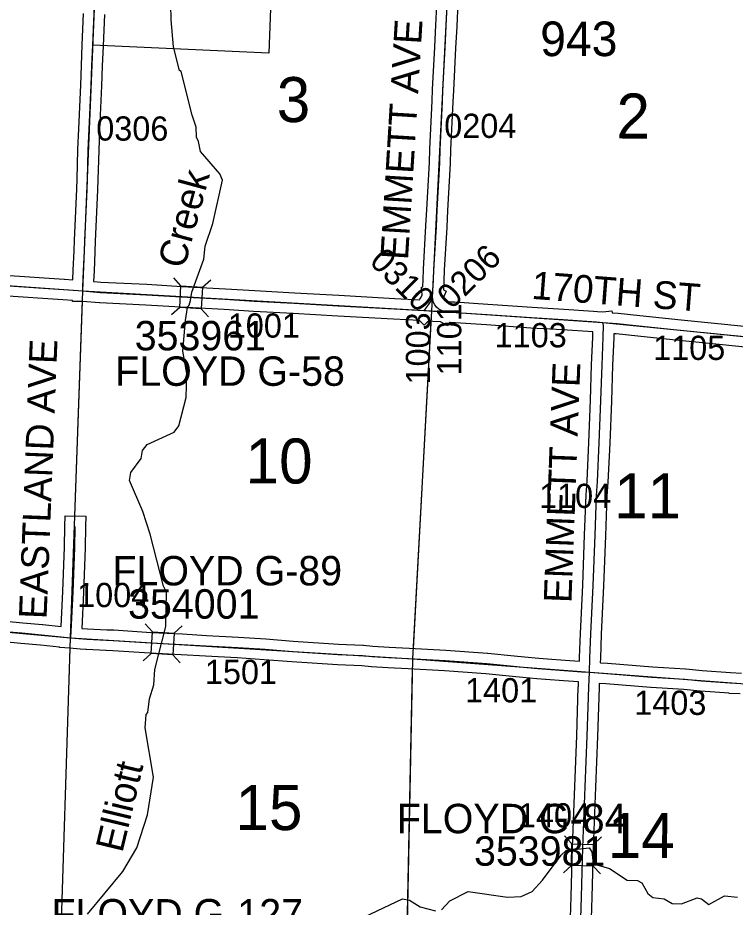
# Model space of a CAD drawing. Extents: x -157.2 to -99.3, y 12.2 to 46.2.
# Drawn here: x -137.802 to -135.73, y 32.094 to 34.663 of the extents above; entities that cross this region are included whole.
import ezdxf

# ---------------------------------------------------------------- set-up
doc = ezdxf.new("R2010")
doc.units = 0
for name, color, linetype in [('tdCoCorpBndry', 7, 'Continuous'), ('tdCoCorpPopTxt', 7, 'Continuous'), ('tdCoHydroRiver', 7, 'Continuous'), ('tdCoHydroTxtLg', 7, 'Continuous'), ('tdCoSecRdNmbr', 7, 'Continuous'), ('tdCoSecRdTxt', 7, 'Continuous'), ('tdCoSecRteBand', 7, 'Continuous'), ('tdCoSecRteCL', 7, 'Continuous'), ('tdCoSectLine', 7, 'Continuous'), ('tdCoSectLinePart', 7, 'Continuous'), ('tdCoSectNmbr', 7, 'Continuous'), ('tdCoStrucSec', 7, 'Continuous'), ('tdCoStrucSecCoName', 7, 'Continuous'), ('tdCoStrucSecFHWANum', 7, 'Continuous'), ('tdCoSurfGravel', 7, 'Continuous')]:
    doc.layers.add(name, color=color, linetype=linetype)

msp = doc.modelspace()

# ---------------------------------------------------------------- linework, layer by layer
at = {"layer": 'tdCoCorpBndry'}
msp.add_lwpolyline([(-137.0706, 34.7421), (-137.0774, 34.561), (-137.5857, 34.5838), (-137.5768, 34.7903)], dxfattribs=at)
at = {"layer": 'tdCoHydroRiver'}
for points in [[(-137.3135, 33.6355), (-137.3257, 33.7006), (-137.3182, 33.7888), (-137.3123, 33.8266), (-137.3074, 33.8327), (-137.3038, 33.8468), (-137.2999, 33.8704), (-137.2653, 33.9656), (-137.261, 34.0034), (-137.2384, 34.069), (-137.2108, 34.1945), (-137.2182, 34.2121), (-137.2746, 34.2771), (-137.28, 34.3057), (-137.2859, 34.3185), (-137.2866, 34.347), (-137.2981, 34.3821), (-137.3305, 34.5079), (-137.3352, 34.5112), (-137.352, 34.5796), (-137.359, 34.6572), (-137.3669, 35.0128)], [(-137.6006, 32.0746), (-137.4989, 32.1978), (-137.4588, 32.266), (-137.4275, 32.3613), (-137.4099, 32.4698), (-137.4338, 32.6127), (-137.4311, 32.6505), (-137.4261, 32.6566), (-137.4218, 32.696), (-137.4094, 32.7367), (-137.4065, 32.7808), (-137.3742, 32.9046), (-137.3727, 33.004), (-137.3816, 33.0217), (-137.4196, 33.1713), (-137.4412, 33.2368), (-137.4794, 33.3264), (-137.4755, 33.35), (-137.4459, 33.3901), (-137.442, 33.4137), (-137.4288, 33.4306), (-137.3504, 33.4661), (-137.3372, 33.4846), (-137.3157, 33.5661), (-137.3135, 33.6355)], [(-136.5789, 32.0866), (-136.5544, 32.1127), (-136.5014, 32.1395), (-136.3883, 32.1233), (-136.3488, 32.1252), (-136.3167, 32.1399), (-136.2873, 32.1722), (-136.233, 32.2447), (-136.2183, 32.2585), (-136.1518, 32.2658), (-136.1443, 32.2545), (-136.1419, 32.2292), (-136.1265, 32.2161), (-136.0937, 32.2056), (-136.0426, 32.1724), (-136.0127, 32.1714), (-136.0002, 32.1647), (-135.9823, 32.1341), (-135.9684, 32.1227), (-135.9354, 32.1184), (-135.9121, 32.1051), (-135.8853, 32.1042), (-135.8406, 32.1218), (-135.8281, 32.1182), (-135.8065, 32.1017), (-135.7615, 32.1272), (-135.7237, 32.1228)], [(-136.8005, 32.0668), (-136.6915, 32.1186), (-136.6711, 32.1148), (-136.6402, 32.0949), (-136.5963, 32.084)]]:
    msp.add_lwpolyline(points, dxfattribs=at)
at = {"layer": 'tdCoSecRteBand'}
for points in [[(-137.552, 34.6728), (-137.5558, 34.5827), (-137.5558, 34.5826), (-137.5558, 34.5825), (-137.5584, 34.5232), (-137.5606, 34.4666), (-137.5606, 34.4665), (-137.5606, 34.4665), (-137.5658, 34.34), (-137.5658, 34.3399), (-137.5658, 34.3399), (-137.5685, 34.2799), (-137.5709, 34.1964), (-137.5717, 34.1664), (-137.5717, 34.1661), (-137.5717, 34.1658), (-137.5783, 34.0185), (-137.5793, 33.9881), (-137.5793, 33.9879), (-137.5793, 33.9876), (-137.582, 33.9315), (-137.5833, 33.9018), (-137.5816, 33.9016), (-137.5621, 33.9), (-137.4294, 33.8934), (-137.4293, 33.8934), (-137.4291, 33.8934), (-137.3285, 33.8875), (-137.2025, 33.8801), (-137.1178, 33.8752), (-137.0034, 33.8692), (-137.0033, 33.8692), (-137.0032, 33.8692), (-136.8748, 33.8616), (-136.7136, 33.8527), (-136.7136, 33.8527), (-136.7135, 33.8527), (-136.6575, 33.8496), (-136.6421, 33.8487), (-136.6406, 33.8506), (-136.6375, 33.8561), (-136.6347, 33.8629), (-136.6365, 33.8855), (-136.6328, 33.8858), (-136.6315, 33.9073), (-136.6306, 33.9363), (-136.6306, 33.9367), (-136.6305, 33.937), (-136.6234, 34.0619), (-136.6212, 34.1096), (-136.6212, 34.1097), (-136.6212, 34.1099), (-136.6133, 34.2456), (-136.6121, 34.2835), (-136.6121, 34.2837), (-136.6121, 34.2839), (-136.6059, 34.4229), (-136.6059, 34.4231), (-136.6059, 34.4232), (-136.6042, 34.4559), (-136.5982, 34.5787), (-136.5982, 34.5788), (-136.5982, 34.579), (-136.5945, 34.6417), (-136.5881, 34.7779)], [(-136.5282, 34.7749), (-136.5346, 34.6387), (-136.5346, 34.6385), (-136.5346, 34.6383), (-136.5383, 34.5756), (-136.5442, 34.453), (-136.5442, 34.4529), (-136.5442, 34.4528), (-136.546, 34.4202), (-136.5521, 34.2814), (-136.5533, 34.2433), (-136.5534, 34.2429), (-136.5534, 34.2426), (-136.5613, 34.1066), (-136.5635, 34.0589), (-136.5635, 34.0588), (-136.5635, 34.0586), (-136.5706, 33.9339), (-136.5716, 33.9049), (-136.5716, 33.9046), (-136.5716, 33.9042), (-136.5732, 33.8773), (-136.5648, 33.8738), (-136.5735, 33.8534), (-136.5731, 33.8519), (-136.572, 33.8497), (-136.5708, 33.8479), (-136.5695, 33.8469), (-136.5641, 33.844), (-136.55, 33.8431), (-136.55, 33.8431), (-136.5499, 33.8431), (-136.5408, 33.8425), (-136.5408, 33.8425), (-136.4446, 33.8359), (-136.4446, 33.8359), (-136.4446, 33.8359), (-136.3165, 33.827), (-136.2251, 33.8214), (-136.225, 33.8214), (-136.225, 33.8214), (-136.1394, 33.8157), (-136.1394, 33.8159), (-136.1282, 33.8149), (-136.1282, 33.8149), (-136.1279, 33.8149), (-136.1128, 33.8136), (-136.0863, 33.8171), (-136.0855, 33.8112), (-136.0687, 33.8097), (-136.0686, 33.8097), (-136.0684, 33.8097), (-136.006, 33.8035), (-136.0059, 33.8035), (-136.0057, 33.8035), (-135.8865, 33.7907), (-135.7709, 33.7791), (-135.7709, 33.7791), (-135.7709, 33.7791), (-135.6483, 33.7668)], [(-137.6431, 33.9067), (-137.642, 33.9341), (-137.642, 33.9342), (-137.642, 33.9343), (-137.6393, 33.9903), (-137.6383, 34.0206), (-137.6383, 34.0208), (-137.6383, 34.021), (-137.6316, 34.1682), (-137.6309, 34.1979), (-137.6309, 34.198), (-137.6309, 34.1981), (-137.6284, 34.2819), (-137.6284, 34.2822), (-137.6284, 34.2824), (-137.6257, 34.3425), (-137.6205, 34.4689), (-137.6183, 34.5256), (-137.6183, 34.5257), (-137.6183, 34.5257), (-137.6158, 34.5849), (-137.6158, 34.5849), (-137.6158, 34.5851), (-137.6119, 34.6754)], [(-137.8402, 33.9203), (-137.6678, 33.9087), (-137.6676, 33.9087), (-137.6674, 33.9086), (-137.6431, 33.9067)], [(-136.1801, 32.805), (-136.1796, 32.8153), (-136.1769, 32.885), (-136.1769, 32.8851), (-136.1769, 32.8852), (-136.1703, 33.0249), (-136.1651, 33.1695), (-136.1651, 33.1695), (-136.1651, 33.1696), (-136.1607, 33.2847), (-136.1606, 33.2852), (-136.1606, 33.2856), (-136.1579, 33.3255), (-136.1528, 33.4368), (-136.1478, 33.5586), (-136.1449, 33.6605), (-136.1449, 33.6608), (-136.1449, 33.661), (-136.1412, 33.7411), (-136.1411, 33.7557), (-136.2289, 33.7615), (-136.3203, 33.7672), (-136.3204, 33.7672), (-136.3205, 33.7672), (-136.4487, 33.7761), (-136.5539, 33.7832), (-136.5554, 33.7833), (-136.5606, 33.7738), (-136.5812, 33.785), (-136.6031, 33.7864), (-136.6171, 33.7872), (-136.6282, 33.7755), (-136.6419, 33.7886), (-136.7169, 33.7928), (-136.8782, 33.8017), (-136.8782, 33.8017), (-136.8783, 33.8017), (-137.0067, 33.8093), (-137.121, 33.8152), (-137.1211, 33.8152), (-137.1212, 33.8153), (-137.206, 33.8202), (-137.206, 33.8202), (-137.206, 33.8202), (-137.332, 33.8276), (-137.332, 33.8276), (-137.4325, 33.8335), (-137.5655, 33.8401), (-137.566, 33.8402), (-137.5665, 33.8402), (-137.6152, 33.8442), (-137.644, 33.8442), (-137.644, 33.8465), (-137.6721, 33.8488), (-137.8442, 33.8604)], [(-135.6541, 33.7071), (-135.7769, 33.7194), (-135.8926, 33.731), (-135.8927, 33.731), (-135.8928, 33.731), (-136.012, 33.7438), (-136.0741, 33.75), (-136.0811, 33.7506), (-136.0812, 33.7401), (-136.0812, 33.7395), (-136.0812, 33.7389), (-136.0849, 33.6585), (-136.0879, 33.5567), (-136.0879, 33.5565), (-136.0879, 33.5563), (-136.0928, 33.4343), (-136.0928, 33.4342), (-136.0928, 33.4341), (-136.098, 33.3224), (-136.098, 33.3221), (-136.098, 33.3217), (-136.1007, 33.282), (-136.1051, 33.1673), (-136.1103, 33.0226), (-136.1103, 33.0224), (-136.1103, 33.0222), (-136.117, 32.8825), (-136.1197, 32.8129), (-136.1197, 32.8128), (-136.1197, 32.8127), (-136.1202, 32.8015), (-136.1202, 32.8006), (-136.1194, 32.8005), (-136.0991, 32.799), (-136.099, 32.799), (-136.0989, 32.799), (-135.9695, 32.7887), (-135.8741, 32.783), (-135.8735, 32.783), (-135.8728, 32.7829), (-135.8256, 32.778), (-135.7436, 32.7719), (-135.7125, 32.77)], [(-137.8366, 32.9206), (-137.7879, 32.9161), (-137.7308, 32.9112), (-137.7304, 32.9112), (-137.7301, 32.9111), (-137.6773, 32.9054), (-137.6725, 33.0059), (-137.6676, 33.134), (-137.6661, 33.1949), (-137.6654, 33.2249), (-137.6054, 33.2235), (-137.6061, 33.1935), (-137.6076, 33.1323), (-137.6076, 33.1321), (-137.6076, 33.1319), (-137.6125, 33.0034), (-137.6125, 33.0033), (-137.6125, 33.0031), (-137.6175, 32.8996), (-137.6007, 32.8982), (-137.5448, 32.8955), (-137.5254, 32.895), (-137.5249, 32.895), (-137.5243, 32.895), (-137.4174, 32.8881), (-137.3269, 32.8834), (-137.3267, 32.8834), (-137.3265, 32.8834), (-137.2567, 32.879), (-137.165, 32.8745), (-137.1646, 32.8745), (-137.1643, 32.8745), (-137.0861, 32.8691), (-137.086, 32.8691), (-137.0858, 32.8691), (-137.0064, 32.8627), (-136.8757, 32.8543), (-136.8055, 32.8511), (-136.8047, 32.8511), (-136.8039, 32.851), (-136.7766, 32.8483), (-136.7301, 32.8454), (-136.6718, 32.8422), (-136.5663, 32.8366), (-136.566, 32.8365), (-136.5657, 32.8365), (-136.4459, 32.8279), (-136.4454, 32.8279), (-136.445, 32.8278), (-136.3682, 32.82), (-136.3392, 32.8178), (-136.3389, 32.8177), (-136.3386, 32.8177), (-136.2978, 32.8138), (-136.2727, 32.8116), (-136.2217, 32.8077), (-136.1801, 32.805)], [(-137.6218, 32.8398), (-137.6514, 32.8423), (-137.681, 32.8442), (-137.681, 32.8448), (-137.6816, 32.8448), (-137.6816, 32.8455), (-137.7363, 32.8515), (-137.7931, 32.8564), (-137.7932, 32.8564), (-137.7933, 32.8564), (-137.8421, 32.8608)], [(-136.208, 32.0016), (-136.2043, 32.1251), (-136.2004, 32.2674), (-136.2004, 32.2676), (-136.2004, 32.2677), (-136.1935, 32.4436), (-136.1878, 32.5894), (-136.1834, 32.7309), (-136.1834, 32.7311), (-136.1833, 32.7313), (-136.1827, 32.745), (-136.2258, 32.7478), (-136.226, 32.7478), (-136.2262, 32.7478), (-136.2775, 32.7518), (-136.2776, 32.7518), (-136.2778, 32.7518), (-136.3032, 32.754), (-136.3033, 32.754), (-136.3034, 32.754), (-136.3441, 32.758), (-136.3731, 32.7602), (-136.3735, 32.7602), (-136.3739, 32.7602), (-136.4506, 32.7681), (-136.5698, 32.7767), (-136.675, 32.7823), (-136.6751, 32.7823), (-136.6751, 32.7823), (-136.7335, 32.7855), (-136.7336, 32.7855), (-136.7338, 32.7855), (-136.7809, 32.7885), (-136.7814, 32.7885), (-136.7819, 32.7886), (-136.809, 32.7912), (-136.8787, 32.7944), (-136.879, 32.7944), (-136.8793, 32.7944), (-137.0105, 32.8028), (-137.0107, 32.8028), (-137.011, 32.8028), (-137.0905, 32.8092), (-137.1682, 32.8146), (-137.2598, 32.8191), (-137.2601, 32.8191), (-137.2603, 32.8191), (-137.3301, 32.8235), (-137.4207, 32.8282), (-137.4209, 32.8282), (-137.4211, 32.8282), (-137.5275, 32.8351), (-137.5467, 32.8355), (-137.547, 32.8356), (-137.5474, 32.8356), (-137.6041, 32.8383), (-137.6046, 32.8383), (-137.6052, 32.8384), (-137.6218, 32.8398), (-137.6218, 32.8398)], [(-135.7163, 32.7101), (-135.7476, 32.712), (-135.7478, 32.7121), (-135.7479, 32.7121), (-135.8305, 32.7182), (-135.831, 32.7183), (-135.8314, 32.7183), (-135.8783, 32.7232), (-135.9734, 32.7288), (-135.9737, 32.7288), (-135.974, 32.7289), (-136.1036, 32.7392), (-136.1229, 32.7406), (-136.1234, 32.7288), (-136.1278, 32.5874), (-136.1278, 32.5873), (-136.1278, 32.5872), (-136.1335, 32.4412), (-136.1335, 32.4412), (-136.1335, 32.4412), (-136.1404, 32.2656), (-136.1443, 32.1234), (-136.1443, 32.1234), (-136.1443, 32.1234), (-136.148, 31.9996)]]:
    msp.add_lwpolyline(points, dxfattribs=at)
at = {"layer": 'tdCoSecRteCL'}
for points in [[(-136.6042, 33.8579), (-136.6043, 33.8591), (-136.6016, 33.906), (-136.6006, 33.9353), (-136.5934, 34.0603), (-136.5912, 34.1082), (-136.5833, 34.2443), (-136.5821, 34.2825), (-136.5759, 34.4216), (-136.5742, 34.4544), (-136.5683, 34.5772), (-136.5646, 34.6401), (-136.5582, 34.7765), (-136.5568, 34.7991), (-136.5555, 34.8228), (-136.5547, 34.8287), (-136.5532, 34.8625), (-136.5524, 34.8824)], [(-137.614, 33.8742), (-137.614, 33.8857), (-137.612, 33.9328), (-137.6093, 33.9891), (-137.6083, 34.0196), (-137.6017, 34.1671), (-137.6009, 34.1972), (-137.5984, 34.281), (-137.5957, 34.3412), (-137.5906, 34.4677), (-137.5883, 34.5244), (-137.5858, 34.5838), (-137.5858, 34.5838), (-137.5819, 34.6741)], [(-138.623, 33.9456), (-138.5288, 33.9387), (-138.4148, 33.9308), (-138.2775, 33.9214), (-138.1833, 33.9145), (-138.0203, 33.9024), (-137.8422, 33.8903), (-137.6698, 33.8787), (-137.614, 33.8742)], [(-137.614, 33.8742), (-137.5641, 33.8701), (-137.4309, 33.8635), (-137.3303, 33.8575), (-137.2043, 33.8501), (-137.1194, 33.8452), (-137.005, 33.8393), (-136.8765, 33.8316), (-136.7152, 33.8228), (-136.6292, 33.8179)], [(-136.6292, 33.8179), (-136.6248, 33.8226), (-136.6156, 33.8337), (-136.6105, 33.8431), (-136.6068, 33.8519), (-136.6042, 33.8579)], [(-136.5727, 33.8145), (-136.5858, 33.8216), (-136.5929, 33.827), (-136.5979, 33.8344), (-136.6013, 33.8411), (-136.6035, 33.8497), (-136.6042, 33.8579)], [(-136.6292, 33.8179), (-136.6013, 33.8163), (-136.5727, 33.8145)], [(-136.5727, 33.8145), (-136.552, 33.8131), (-136.4467, 33.806), (-136.3184, 33.7971), (-136.2269, 33.7914), (-136.1305, 33.785), (-136.1122, 33.7834)], [(-136.1515, 32.7728), (-136.1497, 32.814), (-136.147, 32.8838), (-136.1403, 33.0236), (-136.1351, 33.1684), (-136.1307, 33.2836), (-136.128, 33.3238), (-136.1228, 33.4355), (-136.1179, 33.5576), (-136.1149, 33.6596), (-136.1112, 33.7403), (-136.111, 33.7743), (-136.1122, 33.7834)], [(-136.1122, 33.7834), (-136.0713, 33.7799), (-136.0089, 33.7737), (-135.8896, 33.7609), (-135.7739, 33.7493), (-135.6511, 33.7369), (-135.6153, 33.7337)], [(-137.6492, 32.8722), (-137.6479, 32.8916), (-137.6425, 33.0046), (-137.6376, 33.1331), (-137.6361, 33.1942)], [(-138.6431, 32.9384), (-138.6157, 32.9373), (-138.4692, 32.9314), (-138.3225, 32.9245), (-138.246, 32.923), (-138.1827, 32.9208), (-138.1309, 32.9181), (-138.0981, 32.9149), (-138.0426, 32.9099), (-137.9642, 32.9025), (-137.8394, 32.8907), (-137.7906, 32.8863), (-137.7333, 32.8813), (-137.6493, 32.8722), (-137.6492, 32.8722)], [(-137.6492, 32.8722), (-137.6026, 32.8683), (-137.5459, 32.8655), (-137.5262, 32.865), (-137.4192, 32.8581), (-137.3284, 32.8535), (-137.2584, 32.849), (-137.1664, 32.8446), (-137.0882, 32.8392), (-137.0086, 32.8327), (-136.8774, 32.8244), (-136.8068, 32.8211), (-136.779, 32.8184), (-136.7319, 32.8155), (-136.6734, 32.8123), (-136.5679, 32.8066), (-136.448, 32.798), (-136.3708, 32.7901), (-136.3415, 32.7879), (-136.3006, 32.7839), (-136.2752, 32.7817), (-136.2239, 32.7777), (-136.1745, 32.7745), (-136.1515, 32.7728)], [(-136.1863, 31.7731), (-136.1832, 31.8828), (-136.178, 32.0005), (-136.1743, 32.1243), (-136.1704, 32.2666), (-136.1635, 32.4424), (-136.1578, 32.5884), (-136.1534, 32.7299), (-136.1515, 32.7728)], [(-136.1515, 32.7728), (-136.1013, 32.7691), (-135.9716, 32.7588), (-135.8759, 32.7531), (-135.8283, 32.7482), (-135.7457, 32.742), (-135.7144, 32.74)]]:
    msp.add_lwpolyline(points, dxfattribs=at)
at = {"layer": 'tdCoSectLine'}
for points in [[(-137.6144, 33.8742), (-137.5696, 34.9474)], [(-136.6066, 33.8166), (-136.5516, 34.9124)], [(-138.6234, 33.9456), (-137.6144, 33.8742)], [(-137.6496, 32.8722), (-137.6144, 33.8742)], [(-137.6144, 33.8742), (-136.6066, 33.8166)], [(-136.6612, 32.8116), (-136.6066, 33.8166)], [(-136.6066, 33.8166), (-136.1125, 33.7834), (-135.6157, 33.7337)], [(-138.6435, 32.9384), (-138.1272, 32.9161), (-137.6496, 32.8722)], [(-137.6814, 31.8727), (-137.6496, 32.8722)], [(-137.6496, 32.8722), (-136.6612, 32.8116)], [(-136.6818, 31.81), (-136.6612, 32.8116)], [(-136.6612, 32.8116), (-135.6627, 32.7363)]]:
    msp.add_lwpolyline(points, dxfattribs=at)
at = {"layer": 'tdCoSectLinePart'}
for points in [[(-137.6372, 33.2242), (-137.6154, 33.8437)], [(-136.6596, 32.8419), (-136.6083, 33.7863)], [(-137.6804, 31.9027), (-137.6506, 32.8426)], [(-136.6811, 31.8401), (-136.6618, 32.7819)]]:
    msp.add_lwpolyline(points, dxfattribs=at)
at = {"layer": 'tdCoStrucSec'}
for p, q in [((-137.3309, 33.8889), (-137.3517, 33.9123)), ((-137.2684, 33.8852), (-137.245, 33.906)), ((-137.3346, 33.8264), (-137.358, 33.8056)), ((-137.2721, 33.8227), (-137.2513, 33.7993)), ((-137.4135, 32.8892), (-137.4344, 32.9124)), ((-137.351, 32.8858), (-137.3277, 32.9067)), ((-137.4169, 32.8267), (-137.4401, 32.8057)), ((-137.3543, 32.8233), (-137.3334, 32.8)), ((-136.2018, 32.2773), (-136.2233, 32.3)), ((-136.1392, 32.2756), (-136.1165, 32.2971)), ((-136.2035, 32.2147), (-136.2263, 32.1932)), ((-136.1409, 32.213), (-136.1194, 32.1903))]:
    msp.add_line(p, q, dxfattribs=at)
for points in [[(-137.3309, 33.8889), (-137.2684, 33.8852), (-137.2721, 33.8227), (-137.3346, 33.8264)], [(-137.4135, 32.8892), (-137.351, 32.8858), (-137.3543, 32.8233), (-137.4169, 32.8267)], [(-136.2035, 32.2147), (-136.2018, 32.2773), (-136.1392, 32.2756), (-136.1409, 32.213)]]:
    msp.add_lwpolyline(points, close=True, dxfattribs=at)
at = {"layer": 'tdCoSurfGravel'}
msp.add_line((-137.5858, 34.5838), (-137.5858, 34.5838), dxfattribs=at)
for points in [[(-137.5858, 34.5838), (-137.5819, 34.6741), (-137.5815, 34.6828), (-137.5807, 34.7035), (-137.5735, 34.8644), (-137.5734, 34.8665), (-137.5725, 34.8771), (-137.571, 34.8906), (-137.5678, 34.9047), (-137.5653, 34.916), (-137.5641, 34.9271)], [(-136.6042, 33.8579), (-136.6043, 33.8591), (-136.6016, 33.906), (-136.6006, 33.9353), (-136.5934, 34.0603), (-136.5912, 34.1082), (-136.5833, 34.2443), (-136.5821, 34.2825), (-136.5759, 34.4216), (-136.5742, 34.4544), (-136.5683, 34.5772), (-136.5646, 34.6401), (-136.5582, 34.7765), (-136.5568, 34.7991), (-136.5555, 34.8228), (-136.5547, 34.8287), (-136.5532, 34.8625), (-136.5524, 34.8824), (-136.552, 34.8929), (-136.5515, 34.906), (-136.5513, 34.9115)], [(-137.614, 33.8742), (-137.614, 33.8857), (-137.612, 33.9328), (-137.6093, 33.9891), (-137.6083, 34.0196), (-137.6017, 34.1671), (-137.6009, 34.1972), (-137.5984, 34.281), (-137.5957, 34.3412), (-137.5906, 34.4677), (-137.5883, 34.5244), (-137.5858, 34.5838)], [(-138.623, 33.9456), (-138.623, 33.9456), (-138.5288, 33.9387), (-138.4148, 33.9308), (-138.2775, 33.9214), (-138.1833, 33.9145), (-138.0203, 33.9024), (-137.8422, 33.8903), (-137.6698, 33.8787), (-137.614, 33.8742)], [(-137.614, 33.8742), (-137.5641, 33.8701), (-137.4309, 33.8635), (-137.3303, 33.8575), (-137.2043, 33.8501), (-137.1194, 33.8452), (-137.005, 33.8393), (-136.8765, 33.8316), (-136.7152, 33.8228), (-136.6292, 33.8179), (-136.6013, 33.8163), (-136.5727, 33.8145)], [(-136.6292, 33.8179), (-136.6248, 33.8226), (-136.6156, 33.8337), (-136.6105, 33.8431), (-136.6068, 33.8519), (-136.6042, 33.8579)], [(-136.5727, 33.8145), (-136.5858, 33.8216), (-136.5929, 33.827), (-136.5979, 33.8344), (-136.6013, 33.8411), (-136.6035, 33.8497), (-136.6042, 33.8579)], [(-136.5727, 33.8145), (-136.552, 33.8131), (-136.4467, 33.806), (-136.3184, 33.7971), (-136.2269, 33.7914), (-136.1305, 33.785), (-136.1122, 33.7834)], [(-136.178, 32.0005), (-136.1743, 32.1243), (-136.1704, 32.2666), (-136.1635, 32.4424), (-136.1578, 32.5884), (-136.1534, 32.7299), (-136.1515, 32.7728), (-136.1497, 32.814), (-136.147, 32.8838), (-136.1403, 33.0236), (-136.1351, 33.1684), (-136.1307, 33.2836), (-136.128, 33.3238), (-136.1228, 33.4355), (-136.1179, 33.5576), (-136.1149, 33.6596), (-136.1112, 33.7403), (-136.111, 33.7743), (-136.1122, 33.7834)], [(-136.1122, 33.7834), (-136.0713, 33.7799), (-136.0089, 33.7737), (-135.8896, 33.7609), (-135.7739, 33.7493), (-135.6511, 33.7369), (-135.6153, 33.7337), (-135.5579, 33.7286), (-135.5273, 33.7258), (-135.4539, 33.7206)], [(-137.6492, 32.8722), (-137.6479, 32.8916), (-137.6425, 33.0046), (-137.6376, 33.1331), (-137.6361, 33.1942)], [(-137.8394, 32.8907), (-137.7906, 32.8863), (-137.7333, 32.8813), (-137.6493, 32.8722)], [(-137.6493, 32.8722), (-137.6492, 32.8722), (-137.6026, 32.8683), (-137.5459, 32.8655), (-137.5262, 32.865), (-137.4192, 32.8581), (-137.3284, 32.8535), (-137.2584, 32.849), (-137.1664, 32.8446), (-137.0882, 32.8392), (-137.0086, 32.8327), (-136.8774, 32.8244), (-136.8068, 32.8211), (-136.779, 32.8184), (-136.7319, 32.8155), (-136.6734, 32.8123), (-136.5679, 32.8066), (-136.448, 32.798), (-136.3708, 32.7901), (-136.3415, 32.7879), (-136.3006, 32.7839), (-136.2752, 32.7817), (-136.2239, 32.7777), (-136.1745, 32.7745), (-136.1515, 32.7728), (-136.1013, 32.7691), (-135.9716, 32.7588), (-135.8759, 32.7531), (-135.8283, 32.7482), (-135.7457, 32.742), (-135.7144, 32.74)]]:
    msp.add_lwpolyline(points, dxfattribs=at)

# ---------------------------------------------------------------- texts
at = {"layer": 'tdCoCorpPopTxt'}
msp.add_text('943', height=0.1, dxfattribs=at).set_placement((-136.2935, 34.5525))
at = {"layer": 'tdCoHydroTxtLg'}
for s, rotation, p in [('Creek', 74.7988, (-137.3216, 33.9354)), ('Elliott', 76.4862, (-137.5003, 32.2493))]:
    msp.add_text(s, height=0.08, rotation=rotation, dxfattribs=at).set_placement(p)
at = {"layer": 'tdCoSecRdNmbr'}
for s, rotation, p in [('0306', 359.8952, (-137.5756, 34.3086)), ('0204', 359.8959, (-136.5707, 34.3164)), ('0310', 314.8958, (-136.7897, 33.9561)), ('0206', 44.8966, (-136.5489, 33.8185)), ('1101', 89.8966, (-136.5215, 33.6304)), ('1001', 359.8955, (-137.1958, 33.7396)), ('1003', 89.8965, (-136.6114, 33.604)), ('1103', 359.8961, (-136.425, 33.7117)), ('1105', 359.8964, (-135.9674, 33.6752)), ('1104', 359.8962, (-136.2968, 33.2476)), ('1004', 359.8952, (-137.6308, 32.9611)), ('1501', 359.8955, (-137.2618, 32.739)), ('1401', 359.8961, (-136.5105, 32.6861)), ('1403', 359.8964, (-136.0219, 32.65)), ('1404', 359.8962, (-136.3576, 32.3248))]:
    msp.add_text(s, height=0.07, rotation=rotation, dxfattribs=at).set_placement(p)
at = {"layer": 'tdCoSecRdTxt'}
for s, rotation, p in [('EMMETT AVE', 86.5083, (-136.6754, 33.9623)), ('170TH ST', 355.6258, (-136.3202, 33.8516)), ('EASTLAND AVE', 87.752, (-137.7191, 32.9256)), ('EMMETT AVE', 87.8558, (-136.2034, 32.9721))]:
    msp.add_text(s, height=0.08, rotation=rotation, dxfattribs=at).set_placement(p)
at = {"layer": 'tdCoSectNmbr'}
for s, rotation, p in [('3', 359.8955, (-137.0543, 34.3621)), ('2', 359.8962, (-136.0733, 34.3146)), ('10', 359.8955, (-137.1443, 33.3183)), ('11', 359.8963, (-136.08, 33.2176)), ('15', 359.8955, (-137.1735, 32.3172)), ('14', 359.8963, (-136.0984, 32.2364))]:
    msp.add_text(s, height=0.13, rotation=rotation, dxfattribs=at).set_placement(p)
at = {"layer": 'tdCoStrucSecCoName'}
for s, p in [('FLOYD G-58', (-137.5207, 33.6002)), ('FLOYD G-89', (-137.5288, 33.0237)), ('FLOYD G-84', (-136.7075, 32.3079)), ('FLOYD G-127', (-137.7048, 32.0328))]:
    msp.add_text(s, height=0.085, dxfattribs=at).set_placement(p)
at = {"layer": 'tdCoStrucSecFHWANum'}
for s, p in [('353961', (-137.4644, 33.7026)), ('354001', (-137.4836, 32.9277)), ('353981', (-136.4846, 32.2141))]:
    msp.add_text(s, height=0.085, dxfattribs=at).set_placement(p)

doc.saveas('drawing.dxf')
